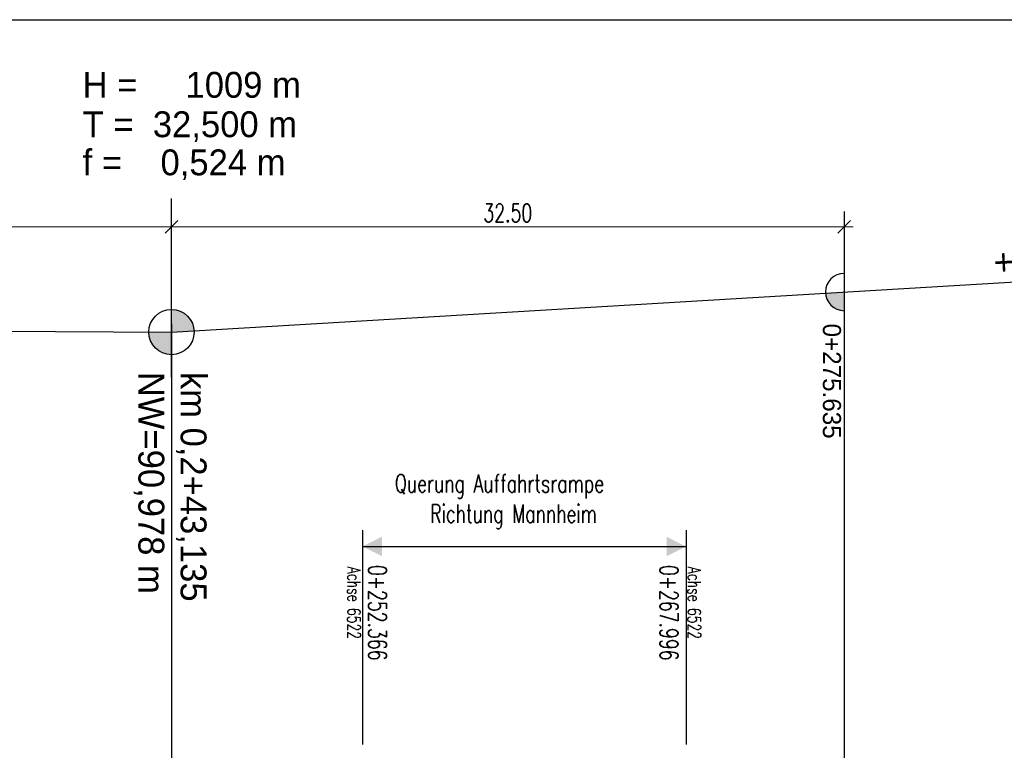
# Model space of a CAD drawing. Header units: metres. Extents: x 3458045 to 3462392, y 5482308 to 5484762.
# Tile 378 of 458: x 3461195 to 3461243, y 5484011 to 5484046. Entities that reach past the tile are written whole.
import ezdxf

# ---------------------------------------------------------------- set-up
doc = ezdxf.new("R2010")
doc.units = ezdxf.units.M
doc.header["$PDMODE"] = 3
doc.header["$PDSIZE"] = 0.1
doc.linetypes.add('AUSGEZOGEN', pattern=[2, 1, 1])
doc.layers.get('0').update_dxf_attribs({"linetype": 'CONTINUOUS'})
doc.layers.get('DEFPOINTS').update_dxf_attribs({"linetype": 'CONTINUOUS'})
doc.layers.add('SP_LAYOUT', color=50, linetype='CONTINUOUS', plot=False)
for name, color, linetype in [('SP_Tangentenband', 1, 'CONTINUOUS'), ('SP_TEXT', 2, 'CONTINUOUS'), ('SP_VERM-VA-B44', 150, 'CONTINUOUS')]:
    doc.layers.add(name, color=color, linetype=linetype)
doc.styles.add('K_ISOCP', font='k_isocp.shx')
doc.styles.add('SP_F', font='romans.shx', dxfattribs={"width": 0.7, "bigfont": 'sp_f.shx'})
doc.dimstyles.new('SOFI35$0', dxfattribs={"dimtxt": 3.5, "dimasz": 0.35, "dimexe": 0.9, "dimexo": 0.625, "dimgap": 0.945, "dimtad": 1, "dimdec": 3, "dimrnd": 0.001, "dimzin": 1, "dimdsep": 46, "dimtxsty": 'SP_F', "dimblk1": 'SOF_BEMSTR1', "dimblk2": 'SOF_BEMSTR2', "dimsah": 1, "dimcen": 3.5, "dimse1": 1, "dimse2": 1, "dimclrd": 1, "dimclre": 1, "dimclrt": 2, "dimaunit": 2, "dimazin": 0, "dimtfac": 1, "dimtdec": 3, "dimtmove": 0, "dimatfit": 3, "dimfxl": 1, "dimtolj": 1, "dimtzin": 0, "dimlwd": 0, "dimlwe": 0, "dimarcsym": 0})

# ---------------------------------------------------------------- blocks, each defined once
blk = doc.blocks.new('SOF_BEMSTR1')
at = {"color": 0, "linetype": 'ByBlock', "lineweight": -2}
for p, q in [((0, 20), (0, -8.5)), ((3.535, 3.535), (-3.535, -3.535)), ((-5, 0), (5, 0))]:
    blk.add_line(p, q, dxfattribs=at)
blk = doc.blocks.new('SOF_BEMSTR2')
at = {"color": 0, "linetype": 'ByBlock', "lineweight": -2}
for p, q in [((0, -20), (0, 8.5)), ((3.535, 3.535), (-3.535, -3.535)), ((-5, 0), (5, 0))]:
    blk.add_line(p, q, dxfattribs=at)
blk = doc.blocks.new('*D327')
at = {"layer": 'DEFPOINTS', "color": 0, "linetype": 'AUSGEZOGEN', "transparency": 16777216}
for p in [(3461234.819, 5484035.9), (3461202.319, 5484021.087), (3461234.819, 5484021.087)]:
    blk.add_point(p, dxfattribs=at)
at = {"layer": 'SP_Tangentenband', "color": 1, "linetype": 'AUSGEZOGEN', "lineweight": 0, "transparency": 16777216}
blk.add_line((3461202.406, 5484035.9), (3461234.731, 5484035.9), dxfattribs=at)
at = {"layer": 'SP_Tangentenband', "color": 1, "linetype": 'AUSGEZOGEN', "lineweight": 0, "transparency": 16777216, "xscale": 0.08750000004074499, "yscale": 0.08750000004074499, "zscale": 0.08750000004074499, "rotation": 180}
blk.add_blockref('SOF_BEMSTR1', (3461202.319, 5484035.9), dxfattribs=at)
at = {"layer": 'SP_Tangentenband', "color": 1, "linetype": 'AUSGEZOGEN', "lineweight": 0, "transparency": 16777216, "xscale": 0.08750000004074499, "yscale": 0.08750000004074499, "zscale": 0.08750000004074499}
blk.add_blockref('SOF_BEMSTR2', (3461234.819, 5484035.9), dxfattribs=at)
at = {"layer": 'SP_Tangentenband', "color": 2, "linetype": 'AUSGEZOGEN', "transparency": 16777216, "insert": (3461218.569, 5484036.573), "char_height": 0.875, "attachment_point": 5, "style": 'SP_F'}
blk.add_mtext('\\A1;\\A1;32.50{\\H.7x;\\S^ ;}', dxfattribs=at)
blk = doc.blocks.new('*D328')
at = {"layer": 'DEFPOINTS', "color": 0, "linetype": 'AUSGEZOGEN', "transparency": 16777216}
for p in [(3461202.319, 5484035.9), (3461169.819, 5484021.463), (3461202.319, 5484021.463)]:
    blk.add_point(p, dxfattribs=at)
at = {"layer": 'SP_Tangentenband', "color": 1, "linetype": 'AUSGEZOGEN', "lineweight": 0, "transparency": 16777216}
blk.add_line((3461169.906, 5484035.9), (3461202.231, 5484035.9), dxfattribs=at)
at = {"layer": 'SP_Tangentenband', "color": 1, "linetype": 'AUSGEZOGEN', "lineweight": 0, "transparency": 16777216, "xscale": 0.08750000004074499, "yscale": 0.08750000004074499, "zscale": 0.08750000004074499, "rotation": 180}
blk.add_blockref('SOF_BEMSTR1', (3461169.819, 5484035.9), dxfattribs=at)
at = {"layer": 'SP_Tangentenband', "color": 1, "linetype": 'AUSGEZOGEN', "lineweight": 0, "transparency": 16777216, "xscale": 0.08750000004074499, "yscale": 0.08750000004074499, "zscale": 0.08750000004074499}
blk.add_blockref('SOF_BEMSTR2', (3461202.319, 5484035.9), dxfattribs=at)
at = {"layer": 'SP_Tangentenband', "color": 2, "linetype": 'AUSGEZOGEN', "transparency": 16777216, "insert": (3461186.069, 5484036.573), "char_height": 0.875, "attachment_point": 5, "style": 'SP_F'}
blk.add_mtext('\\A1;\\A1;32.50{\\H.7x;\\S^ ;}', dxfattribs=at)
blk = doc.blocks.new('SOFI-PFV')
at = {"color": 0, "linetype": 'Continuous'}
blk.add_solid([(-0.0625, 0.125), (0.0625, 0.125), (0, 0)], dxfattribs=at)

msp = doc.modelspace()

# ---------------------------------------------------------------- hatches: boundary and pattern name
at = {"layer": 'SP_Tangentenband'}
h = msp.add_hatch(color=1, dxfattribs=at)
h.dxf.hatch_style = 1
edge = h.paths.add_edge_path()
edge.add_line((3461234.819, 5484032.7485), (3461233.9206, 5484032.6951))
edge.add_arc((3461234.819, 5484032.7485), 0.9, 183.40198, 270)
edge.add_line((3461234.819, 5484031.8485), (3461234.819, 5484032.7485))
h = msp.add_hatch(color=1, dxfattribs=at)
h.dxf.hatch_style = 1
edge = h.paths.add_edge_path()
edge.add_line((3461202.319, 5484030.8166), (3461201.2252, 5484030.822))
edge.add_arc((3461202.319, 5484030.8166), 1.0937, 179.71352, 270)
edge.add_line((3461202.319, 5484029.7228), (3461202.319, 5484030.8166))
edge = h.paths.add_edge_path()
edge.add_line((3461202.319, 5484031.9103), (3461202.319, 5484030.8166))
edge.add_line((3461202.319, 5484030.8166), (3461203.4108, 5484030.8815))
edge.add_arc((3461202.319, 5484030.8166), 1.0937, 3.40198, 90)

# ---------------------------------------------------------------- linework, layer by layer
at = {"layer": 'SP_LAYOUT'}
msp.add_lwpolyline([(3461114.6626, 5484045.9145), (3461465.2583, 5484045.9145), (3461465.2583, 5483950.3419), (3461114.6626, 5483950.3419)], close=True, dxfattribs=at)
at = {"layer": 'SP_Tangentenband', "color": 1}
for p, q in [((3461234.819, 5484036.6433), (3461234.819, 5484002.6973)), ((3461202.319, 5484030.8166), (3461268.361, 5484034.7425)), ((3461202.319, 5484031.2166), (3461202.319, 5484001.2889)), ((3461141.4685, 5484031.1208), (3461202.319, 5484030.8166))]:
    msp.add_line(p, q, dxfattribs=at)
msp.add_lwpolyline([(3461202.319, 5484028.6291), (3461202.319, 5484037.2645)], dxfattribs=at)
msp.add_circle((3461202.319, 5484030.8166), 1.0938, dxfattribs=at)
msp.add_arc((3461234.819, 5484032.7485), 0.9, 90, 270, dxfattribs=at)
at = {"layer": 'SP_VERM-VA-B44', "color": 1}
for p, q in [((3461211.5504, 5484021.2437), (3461211.5504, 5484010.8838)), ((3461227.1804, 5484021.2437), (3461227.1804, 5484010.8838)), ((3461211.5504, 5484020.4524), (3461227.1804, 5484020.4524))]:
    msp.add_line(p, q, dxfattribs=at)

# ---------------------------------------------------------------- block references
at = {"layer": 'SP_VERM-VA-B44', "color": 1, "yscale": 7.5, "zscale": 7.5}
for p, xscale, rotation in [((3461211.5504, 5484020.4524), 7.5, 270), ((3461227.1804, 5484020.4524), -7.5, 90)]:
    msp.add_blockref('SOFI-PFV', p, dxfattribs=dict(at, xscale=xscale, rotation=rotation))

# ---------------------------------------------------------------- texts
at = {"layer": 'SP_Tangentenband', "color": 3, "style": 'K_ISOCP'}
for s, p in [('H =     1009 m', (3461198.0273, 5484042.1416)), ('T =  32,500 m', (3461198.0273, 5484040.2348)), ('f =    0,524 m', (3461198.0273, 5484038.3935))]:
    msp.add_text(s, height=1.25, dxfattribs=at).set_placement(p)
for s, rotation, p in [('+59,446 ‰', 3.07723, (3461242.0725, 5484033.5563)), ('NW=90,978 m', 270, (3461200.7211, 5484028.8931)), ('km 0,2+43,135', 270, (3461202.7623, 5484028.891))]:
    msp.add_text(s, height=1.25, rotation=rotation, dxfattribs=at).set_placement(p)
at = {"layer": 'SP_TEXT', "style": 'K_ISOCP'}
msp.add_text('0+275.635', height=0.875, rotation=270, dxfattribs=at).set_placement((3461233.793, 5484031.226))
at = {"layer": 'SP_VERM-VA-B44', "color": 2, "style": 'SP_F', "width": 0.7}
for s, p in [('Querung Auffahrtsrampe', (3461213.1133, 5484023.0612)), ('Richtung Mannheim', (3461214.8182, 5484021.6007))]:
    msp.add_text(s, height=0.875, dxfattribs=at).set_placement(p)
at = {"layer": 'SP_VERM-VA-B44', "color": 1, "lineweight": 25, "style": 'SP_F', "width": 0.7}
for p in [(3461210.828, 5484019.4659), (3461227.2723, 5484019.4659)]:
    msp.add_text('Achse 6522', height=0.625, rotation=270, dxfattribs=at).set_placement(p)
at = {"layer": 'SP_VERM-VA-B44', "color": 2, "style": 'SP_F', "width": 0.7}
for s, p in [('0+252.366', (3461211.835, 5484019.5566)), ('0+267.996', (3461225.9196, 5484019.5566))]:
    msp.add_text(s, height=0.875, rotation=270, dxfattribs=at).set_placement(p)

# ---------------------------------------------------------------- dimensions: what is measured, and where the dimension line sits
at = {"layer": 'SP_Tangentenband', "color": 1, "linetype": 'AUSGEZOGEN'}
for base, p1, p2, picture, middle in [((3461202.319, 5484035.8996), (3461169.819, 5484021.4631), (3461202.319, 5484021.4631), '*D328', (3461186.069, 5484036.5733)), ((3461234.819, 5484035.8996), (3461202.319, 5484021.087), (3461234.819, 5484021.087), '*D327', (3461218.569, 5484036.5733))]:
    dim = msp.add_linear_dim(base=base, p1=p1, p2=p2, text='\\A1;32.50{\\H.7x;\\S^ ;}', dimstyle='SOFI35$0', dxfattribs=at)
    dim.commit()
    dim.dimension.update_dxf_attribs({"geometry": picture, "text_midpoint": middle})

doc.saveas('drawing.dxf')
